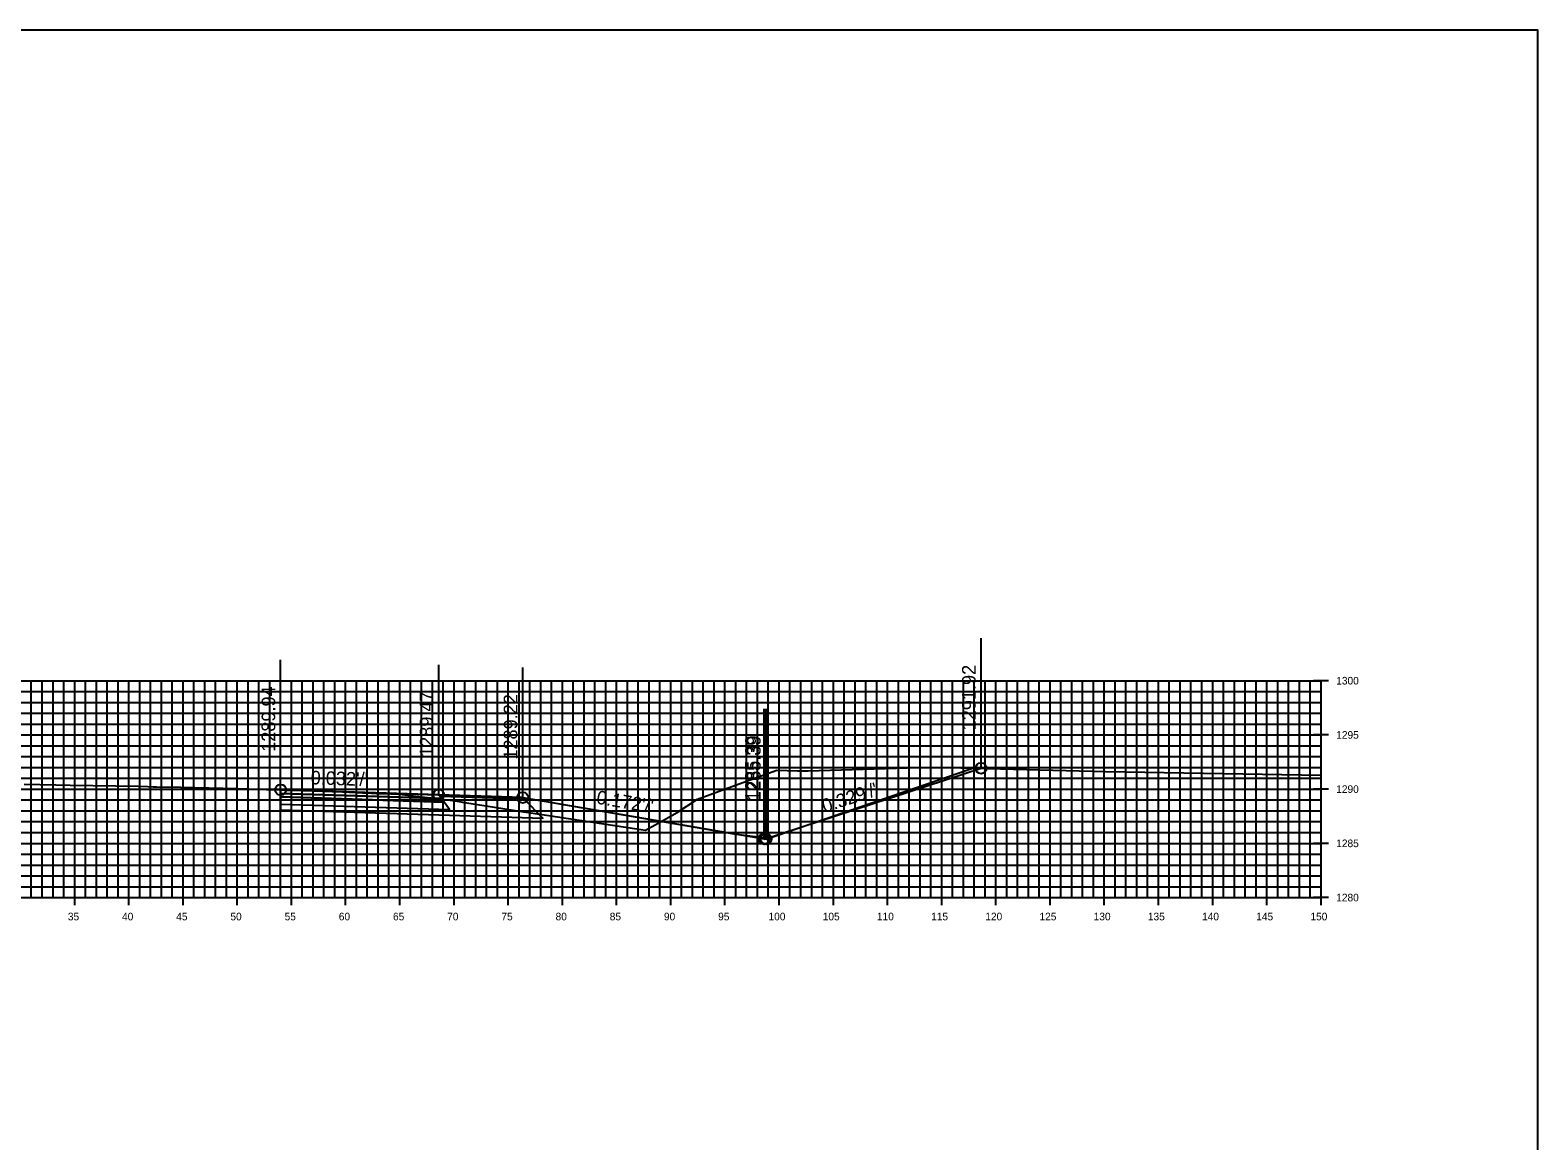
# Model space of a CAD drawing. Extents: x 674939 to 678919, y 750652 to 765176.
# Drawn here: x 678779.4 to 678918.5, y 758400.1 to 758502.6 of the extents above; entities that cross this region are included whole.
import ezdxf

# ---------------------------------------------------------------- set-up
doc = ezdxf.new("R2010")
doc.units = 0
for name, color, linetype in [('R_Alt Surface', 7, 'Continuous'), ('R_Axis', 7, 'Continuous'), ('R_Axis Annot', 7, 'Continuous'), ('R_Exist Surface', 7, 'Continuous'), ('R_Fin Surface', 7, 'Continuous'), ('R_Grid', 7, 'Continuous'), ('R_No Plot', 7, 'Continuous'), ('R_Xsect Elev', 7, 'Continuous'), ('R_Xsect Slope', 7, 'Continuous')]:
    doc.layers.add(name, color=color, linetype=linetype)

msp = doc.modelspace()

# ---------------------------------------------------------------- linework, layer by layer
msp.add_lwpolyline([(678824.87, 758431.77), (678847.32, 758427.95), (678847.14, 758427.95), (678867.16, 758434.47)])
at = {"layer": 'R_Alt Surface'}
for points in [[(678802.53, 758432.16), (678802.53, 758431.83), (678817.62, 758431.35), (678817.37, 758431.68)], [(678802.53, 758431.83), (678802.53, 758431.17), (678818.12, 758430.68), (678817.62, 758431.35)]]:
    msp.add_lwpolyline(points, close=True, dxfattribs=at)
msp.add_lwpolyline([(678802.53, 758431.17), (678802.53, 758430.63), (678818.12, 758430.14), (678826.74, 758429.86), (678824.99, 758431.61)], dxfattribs=at)
at = {"layer": 'R_Axis'}
for p, q in [((678899.23, 758442.55), (678897.83, 758442.55)), ((678898.53, 758422.55), (678898.53, 758442.55)), ((678899.23, 758437.55), (678897.83, 758437.55)), ((678899.23, 758432.55), (678897.83, 758432.55)), ((678899.23, 758427.55), (678897.83, 758427.55)), ((678598.53, 758422.55), (678898.53, 758422.55)), ((678783.53, 758421.85), (678783.53, 758423.25)), ((678788.53, 758421.85), (678788.53, 758423.25)), ((678793.53, 758421.85), (678793.53, 758423.25)), ((678798.53, 758421.85), (678798.53, 758423.25)), ((678803.53, 758421.85), (678803.53, 758423.25)), ((678808.53, 758421.85), (678808.53, 758423.25)), ((678813.53, 758421.85), (678813.53, 758423.25)), ((678818.53, 758421.85), (678818.53, 758423.25)), ((678823.53, 758421.85), (678823.53, 758423.25)), ((678828.53, 758421.85), (678828.53, 758423.25)), ((678833.53, 758421.85), (678833.53, 758423.25)), ((678838.53, 758421.85), (678838.53, 758423.25)), ((678843.53, 758421.85), (678843.53, 758423.25)), ((678848.53, 758421.85), (678848.53, 758423.25)), ((678853.53, 758421.85), (678853.53, 758423.25)), ((678858.53, 758421.85), (678858.53, 758423.25)), ((678863.53, 758421.85), (678863.53, 758423.25)), ((678868.53, 758421.85), (678868.53, 758423.25)), ((678873.53, 758421.85), (678873.53, 758423.25)), ((678878.53, 758421.85), (678878.53, 758423.25)), ((678883.53, 758421.85), (678883.53, 758423.25)), ((678888.53, 758421.85), (678888.53, 758423.25)), ((678893.53, 758421.85), (678893.53, 758423.25)), ((678899.23, 758422.55), (678897.83, 758422.55)), ((678898.53, 758421.85), (678898.53, 758423.25))]:
    msp.add_line(p, q, dxfattribs=at)
at = {"layer": 'R_Exist Surface'}
msp.add_lwpolyline([(678778.86, 758433.01), (678781.78, 758432.95), (678783.12, 758432.93), (678789.39, 758432.82), (678790.29, 758432.8), (678790.77, 758432.77), (678790.85, 758432.77), (678791.08, 758432.77), (678793.34, 758432.74), (678794.63, 758432.71), (678798.49, 758432.62), (678801.23, 758432.53), (678801.98, 758432.51), (678802.47, 758432.5), (678802.53, 758432.49), (678802.56, 758432.49), (678802.97, 758432.44), (678803.05, 758432.43), (678804.34, 758432.44), (678804.69, 758432.44), (678805.08, 758432.43), (678807.33, 758432.33), (678807.37, 758432.34), (678807.61, 758432.32), (678809.54, 758432.24), (678810.08, 758432.22), (678810.41, 758432.22), (678811.37, 758432.16), (678811.41, 758432.16), (678811.57, 758432.15), (678812.69, 758432.11), (678812.97, 758432.11), (678813.29, 758432.11), (678813.45, 758432.08), (678813.48, 758432.09), (678818.17, 758431.52), (678818.61, 758431.46), (678819.01, 758431.4), (678819.3, 758431.35), (678822.28, 758430.89), (678824.95, 758430.46), (678825.4, 758430.38), (678827.05, 758430.14), (678836.2, 758428.76), (678837.37, 758429.41), (678839.13, 758430.4), (678841, 758431.62), (678844.17, 758432.79), (678848.32, 758434.29), (678850.21, 758434.24), (678851.2, 758434.23), (678860.34, 758434.52), (678861.28, 758434.55), (678862.21, 758434.56), (678862.76, 758434.55), (678864.08, 758434.55), (678878.64, 758434.19), (678898.53, 758433.84)], dxfattribs=at)
at = {"layer": 'R_Fin Surface'}
for points in [[(678802.53, 758432.49), (678817.06, 758432.02), (678817.12, 758432.02), (678824.8, 758431.77), (678824.87, 758431.77), (678844.53, 758428.39), (678846.58, 758428.15), (678846.94, 758428.09), (678847.13, 758428.06), (678847.14, 758428.05), (678847.32, 758427.95), (678866.03, 758434.36), (678866.23, 758434.42), (678866.43, 758434.49), (678866.46, 758434.49), (678867.16, 758434.47)], [(678824.87, 758431.77), (678817.12, 758432.02), (678802.53, 758432.49)], [(678824.87, 758431.77), (678824.87, 758431.77)]]:
    msp.add_lwpolyline(points, dxfattribs=at)
for points in [[(678802.53, 758432.49), (678802.53, 758432.16), (678817.37, 758431.68), (678817.12, 758432.02)], [(678817.12, 758432.02), (678824.87, 758431.77), (678824.99, 758431.61), (678817.24, 758431.86)]]:
    msp.add_lwpolyline(points, close=True, dxfattribs=at)
at = {"layer": 'R_Grid'}
for p, q in [((678598.53, 758442.55), (678898.53, 758442.55)), ((678779.53, 758422.55), (678779.53, 758442.55)), ((678780.53, 758422.55), (678780.53, 758442.55)), ((678781.53, 758422.55), (678781.53, 758442.55)), ((678782.53, 758422.55), (678782.53, 758442.55)), ((678783.53, 758422.55), (678783.53, 758442.55)), ((678784.53, 758422.55), (678784.53, 758442.55)), ((678785.53, 758422.55), (678785.53, 758442.55)), ((678786.53, 758422.55), (678786.53, 758442.55)), ((678787.53, 758422.55), (678787.53, 758442.55)), ((678788.53, 758422.55), (678788.53, 758442.55)), ((678789.53, 758422.55), (678789.53, 758442.55)), ((678790.53, 758422.55), (678790.53, 758442.55)), ((678791.53, 758422.55), (678791.53, 758442.55)), ((678792.53, 758422.55), (678792.53, 758442.55)), ((678793.53, 758422.55), (678793.53, 758442.55)), ((678794.53, 758422.55), (678794.53, 758442.55)), ((678795.53, 758422.55), (678795.53, 758442.55)), ((678796.53, 758422.55), (678796.53, 758442.55)), ((678797.53, 758422.55), (678797.53, 758442.55)), ((678798.53, 758422.55), (678798.53, 758442.55)), ((678799.53, 758422.55), (678799.53, 758442.55)), ((678800.53, 758422.55), (678800.53, 758442.55)), ((678801.53, 758422.55), (678801.53, 758442.55)), ((678802.53, 758422.55), (678802.53, 758442.55)), ((678803.53, 758422.55), (678803.53, 758442.55)), ((678804.53, 758422.55), (678804.53, 758442.55)), ((678805.53, 758422.55), (678805.53, 758442.55)), ((678806.53, 758422.55), (678806.53, 758442.55)), ((678807.53, 758422.55), (678807.53, 758442.55)), ((678808.53, 758422.55), (678808.53, 758442.55)), ((678809.53, 758422.55), (678809.53, 758442.55)), ((678810.53, 758422.55), (678810.53, 758442.55)), ((678811.53, 758422.55), (678811.53, 758442.55)), ((678812.53, 758422.55), (678812.53, 758442.55)), ((678813.53, 758422.55), (678813.53, 758442.55)), ((678814.53, 758422.55), (678814.53, 758442.55)), ((678815.53, 758422.55), (678815.53, 758442.55)), ((678816.53, 758422.55), (678816.53, 758442.55)), ((678817.53, 758422.55), (678817.53, 758442.55)), ((678818.53, 758422.55), (678818.53, 758442.55)), ((678819.53, 758422.55), (678819.53, 758442.55)), ((678820.53, 758422.55), (678820.53, 758442.55)), ((678821.53, 758422.55), (678821.53, 758442.55)), ((678822.53, 758422.55), (678822.53, 758442.55)), ((678823.53, 758422.55), (678823.53, 758442.55)), ((678824.53, 758422.55), (678824.53, 758442.55)), ((678825.53, 758422.55), (678825.53, 758442.55)), ((678826.53, 758422.55), (678826.53, 758442.55)), ((678827.53, 758422.55), (678827.53, 758442.55)), ((678828.53, 758422.55), (678828.53, 758442.55)), ((678829.53, 758422.55), (678829.53, 758442.55)), ((678830.53, 758422.55), (678830.53, 758442.55)), ((678831.53, 758422.55), (678831.53, 758442.55)), ((678832.53, 758422.55), (678832.53, 758442.55)), ((678833.53, 758422.55), (678833.53, 758442.55)), ((678834.53, 758422.55), (678834.53, 758442.55)), ((678835.53, 758422.55), (678835.53, 758442.55)), ((678836.53, 758422.55), (678836.53, 758442.55)), ((678837.53, 758422.55), (678837.53, 758442.55)), ((678838.53, 758422.55), (678838.53, 758442.55)), ((678839.53, 758422.55), (678839.53, 758442.55)), ((678840.53, 758422.55), (678840.53, 758442.55)), ((678841.53, 758422.55), (678841.53, 758442.55)), ((678842.53, 758422.55), (678842.53, 758442.55)), ((678843.53, 758422.55), (678843.53, 758442.55)), ((678844.53, 758422.55), (678844.53, 758442.55)), ((678845.53, 758422.55), (678845.53, 758442.55)), ((678846.53, 758422.55), (678846.53, 758442.55)), ((678847.53, 758422.55), (678847.53, 758442.55)), ((678848.53, 758422.55), (678848.53, 758442.55)), ((678849.53, 758422.55), (678849.53, 758442.55)), ((678850.53, 758422.55), (678850.53, 758442.55)), ((678851.53, 758422.55), (678851.53, 758442.55)), ((678852.53, 758422.55), (678852.53, 758442.55)), ((678853.53, 758422.55), (678853.53, 758442.55)), ((678854.53, 758422.55), (678854.53, 758442.55)), ((678855.53, 758422.55), (678855.53, 758442.55)), ((678856.53, 758422.55), (678856.53, 758442.55)), ((678857.53, 758422.55), (678857.53, 758442.55)), ((678858.53, 758422.55), (678858.53, 758442.55)), ((678859.53, 758422.55), (678859.53, 758442.55)), ((678860.53, 758422.55), (678860.53, 758442.55)), ((678861.53, 758422.55), (678861.53, 758442.55)), ((678862.53, 758422.55), (678862.53, 758442.55)), ((678863.53, 758422.55), (678863.53, 758442.55)), ((678864.53, 758422.55), (678864.53, 758442.55)), ((678865.53, 758422.55), (678865.53, 758442.55)), ((678866.53, 758422.55), (678866.53, 758442.55)), ((678867.53, 758422.55), (678867.53, 758442.55)), ((678868.53, 758422.55), (678868.53, 758442.55)), ((678869.53, 758422.55), (678869.53, 758442.55)), ((678870.53, 758422.55), (678870.53, 758442.55)), ((678871.53, 758422.55), (678871.53, 758442.55)), ((678872.53, 758422.55), (678872.53, 758442.55)), ((678873.53, 758422.55), (678873.53, 758442.55)), ((678874.53, 758422.55), (678874.53, 758442.55)), ((678875.53, 758422.55), (678875.53, 758442.55)), ((678876.53, 758422.55), (678876.53, 758442.55)), ((678877.53, 758422.55), (678877.53, 758442.55)), ((678878.53, 758422.55), (678878.53, 758442.55)), ((678879.53, 758422.55), (678879.53, 758442.55)), ((678880.53, 758422.55), (678880.53, 758442.55)), ((678881.53, 758422.55), (678881.53, 758442.55)), ((678882.53, 758422.55), (678882.53, 758442.55)), ((678883.53, 758422.55), (678883.53, 758442.55)), ((678884.53, 758422.55), (678884.53, 758442.55)), ((678885.53, 758422.55), (678885.53, 758442.55)), ((678886.53, 758422.55), (678886.53, 758442.55)), ((678887.53, 758422.55), (678887.53, 758442.55)), ((678888.53, 758422.55), (678888.53, 758442.55)), ((678889.53, 758422.55), (678889.53, 758442.55)), ((678890.53, 758422.55), (678890.53, 758442.55)), ((678891.53, 758422.55), (678891.53, 758442.55)), ((678892.53, 758422.55), (678892.53, 758442.55)), ((678893.53, 758422.55), (678893.53, 758442.55)), ((678894.53, 758422.55), (678894.53, 758442.55)), ((678895.53, 758422.55), (678895.53, 758442.55)), ((678896.53, 758422.55), (678896.53, 758442.55)), ((678897.53, 758422.55), (678897.53, 758442.55)), ((678898.53, 758422.55), (678898.53, 758442.55)), ((678598.53, 758441.55), (678898.53, 758441.55)), ((678598.53, 758440.55), (678898.53, 758440.55)), ((678598.53, 758439.55), (678898.53, 758439.55)), ((678598.53, 758438.55), (678898.53, 758438.55)), ((678598.53, 758437.55), (678898.53, 758437.55)), ((678598.53, 758436.55), (678898.53, 758436.55)), ((678598.53, 758435.55), (678898.53, 758435.55)), ((678598.53, 758434.55), (678898.53, 758434.55)), ((678598.53, 758433.55), (678898.53, 758433.55)), ((678598.53, 758432.55), (678898.53, 758432.55)), ((678598.53, 758431.55), (678898.53, 758431.55)), ((678598.53, 758430.55), (678898.53, 758430.55)), ((678598.53, 758429.55), (678898.53, 758429.55)), ((678598.53, 758428.55), (678898.53, 758428.55)), ((678598.53, 758427.55), (678898.53, 758427.55)), ((678598.53, 758426.55), (678898.53, 758426.55)), ((678598.53, 758425.55), (678898.53, 758425.55)), ((678598.53, 758424.55), (678898.53, 758424.55)), ((678598.53, 758423.55), (678898.53, 758423.55)), ((678598.53, 758422.55), (678898.53, 758422.55))]:
    msp.add_line(p, q, dxfattribs=at)
at = {"layer": 'R_No Plot'}
msp.add_lwpolyline([(678578.53, 758282.55), (678918.53, 758282.55), (678918.53, 758502.55), (678578.53, 758502.55)], close=True, dxfattribs=at)
for centre in [(678867.16, 758434.47), (678802.53, 758432.49), (678817.12, 758432.02), (678824.87, 758431.77), (678847.14, 758427.95), (678847.32, 758427.95)]:
    msp.add_circle(centre, 0.5, dxfattribs=at)
at = {"layer": 'R_Xsect Elev'}
for p, q in [((678867.16, 758434.47), (678867.16, 758446.47)), ((678802.53, 758432.49), (678802.53, 758444.49)), ((678817.12, 758432.02), (678817.12, 758444.02)), ((678824.87, 758431.77), (678824.87, 758443.77)), ((678847.14, 758427.95), (678847.14, 758439.95)), ((678847.32, 758427.95), (678847.32, 758439.95))]:
    msp.add_line(p, q, dxfattribs=at)

# ---------------------------------------------------------------- texts
at = {"layer": 'R_Axis Annot'}
for s, p in [('1300', (678899.93, 758442.2)), ('1295', (678899.93, 758437.2)), ('1290', (678899.93, 758432.2)), ('1285', (678899.93, 758427.2)), ('1280', (678899.93, 758422.2)), ('35', (678782.9, 758420.45)), ('40', (678787.9, 758420.45)), ('45', (678792.9, 758420.45)), ('50', (678797.9, 758420.45)), ('55', (678802.9, 758420.45)), ('60', (678807.9, 758420.45)), ('65', (678812.9, 758420.45)), ('70', (678817.9, 758420.45)), ('75', (678822.9, 758420.45)), ('80', (678827.9, 758420.45)), ('85', (678832.9, 758420.45)), ('90', (678837.9, 758420.45)), ('95', (678842.9, 758420.45)), ('100', (678847.55, 758420.45)), ('105', (678852.55, 758420.45)), ('110', (678857.55, 758420.45)), ('115', (678862.55, 758420.45)), ('120', (678867.55, 758420.45)), ('125', (678872.55, 758420.45)), ('130', (678877.55, 758420.45)), ('135', (678882.55, 758420.45)), ('140', (678887.55, 758420.45)), ('145', (678892.55, 758420.45)), ('150', (678897.55, 758420.45))]:
    msp.add_text(s, height=0.7, dxfattribs=at).set_placement(p)
at = {"layer": 'R_Xsect Elev'}
for s, p in [('1291.92', (678866.66, 758437.97)), ('1289.94', (678802.03, 758435.99)), ('1289.47', (678816.62, 758435.52)), ('1289.22', (678824.37, 758435.27)), ('1285.39', (678846.64, 758431.45)), ('1285.39', (678846.82, 758431.45))]:
    msp.add_text(s, height=1.25, rotation=90, dxfattribs=at).set_placement(p)
at = {"layer": 'R_Xsect Slope'}
for s, rotation, p in [("0.032'/'", 358.139, (678805.29, 758433)), ("0.172'/'", 350.2618, (678831.61, 758431.22)), ("0.329'/'", 18.2103, (678852.72, 758430.35))]:
    msp.add_text(s, height=1.25, rotation=rotation, dxfattribs=at).set_placement(p)

doc.saveas('drawing.dxf')
